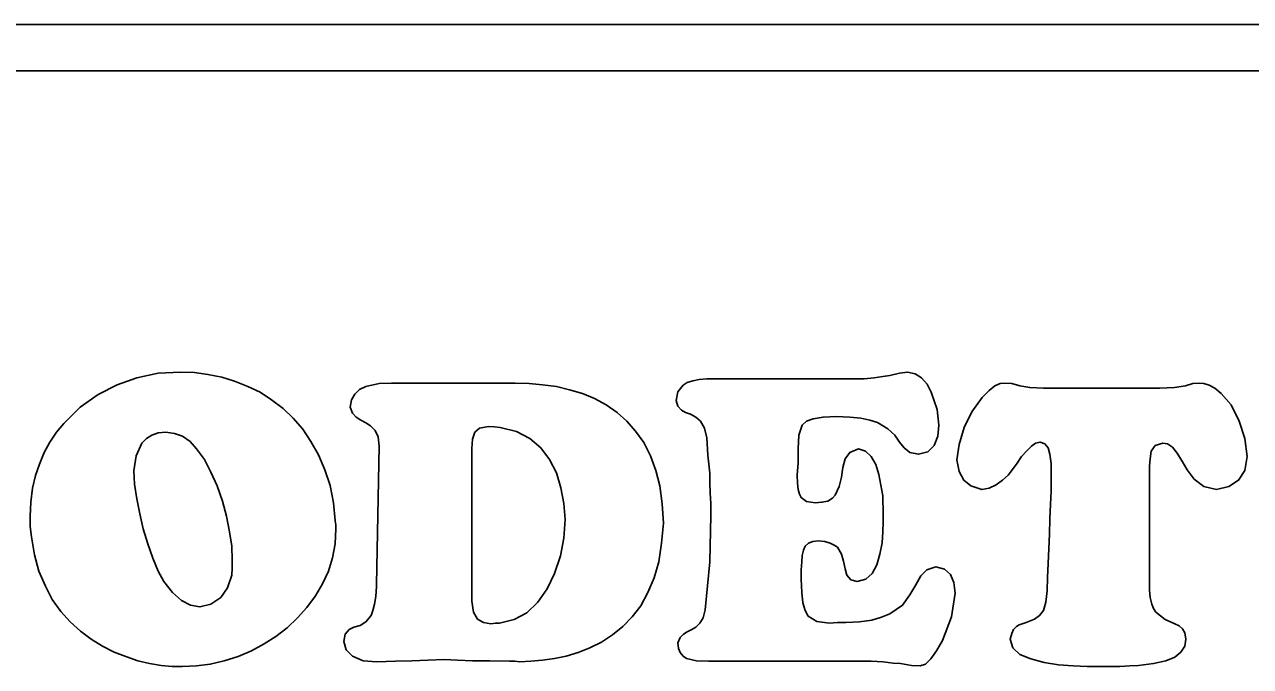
# Model space of a CAD drawing. Extents: x -866693 to -866303, y -1041966 to -1040244.
# Drawn here: x -866354.2 to -866345.45, y -1041916.86 to -1041912.28 of the extents above; entities that cross this region are included whole.
import ezdxf

# ---------------------------------------------------------------- set-up
doc = ezdxf.new("R2010")
doc.units = 0
doc.layers.add('Tabulka', color=7, linetype='Continuous')

msp = doc.modelspace()

# ---------------------------------------------------------------- linework, layer by layer
at = {"layer": 'Tabulka'}
for p, q in [((-866336.5114, -1041912.2771), (-866373.8747, -1041912.2771)), ((-866373.8747, -1041912.6075), (-866336.5114, -1041912.6075))]:
    msp.add_line(p, q, dxfattribs=at)
for points in [[(-866354.1503, -1041915.9348), (-866354.1297, -1041916.0628), (-866354.0966, -1041916.1784), (-866354.0512, -1041916.2858), (-866354.0017, -1041916.3808), (-866353.9397, -1041916.4675), (-866353.8736, -1041916.5418), (-866353.7993, -1041916.6079), (-866353.725, -1041916.6657), (-866353.6424, -1041916.7153), (-866353.5598, -1041916.7566), (-866353.4772, -1041916.7896), (-866353.3905, -1041916.8185), (-866353.3079, -1041916.8392), (-866353.2253, -1041916.8516), (-866353.1468, -1041916.8598), (-866353.0725, -1041916.8598), (-866352.9734, -1041916.8557), (-866352.8743, -1041916.8433), (-866352.7751, -1041916.8185), (-866352.676, -1041916.7896), (-866352.5811, -1041916.7483), (-866352.4902, -1041916.6988), (-866352.4076, -1041916.6451), (-866352.325, -1041916.5831), (-866352.2507, -1041916.5129), (-866352.1846, -1041916.4386), (-866352.1227, -1041916.356), (-866352.0731, -1041916.2693), (-866352.0318, -1041916.1784), (-866352.0029, -1041916.0835), (-866351.9823, -1041915.9843), (-866351.9781, -1041915.877), (-866351.9781, -1041915.8481), (-866351.9823, -1041915.8192), (-866351.9946, -1041915.6911), (-866352.0194, -1041915.5672), (-866352.0566, -1041915.4557), (-866352.102, -1041915.3484), (-866352.1557, -1041915.2534), (-866352.2135, -1041915.1667), (-866352.2837, -1041915.0882), (-866352.3539, -1041915.018), (-866352.4365, -1041914.9561), (-866352.5191, -1041914.9024), (-866352.6058, -1041914.8611), (-866352.7008, -1041914.8239), (-866352.7917, -1041914.795), (-866352.8908, -1041914.7744), (-866352.9858, -1041914.762), (-866353.0849, -1041914.7578), (-866353.2459, -1041914.7661), (-866353.3987, -1041914.7991), (-866353.5391, -1041914.8487), (-866353.6754, -1041914.9189), (-866353.8034, -1041915.0097), (-866353.9191, -1041915.1254), (-866353.9727, -1041915.1873), (-866354.0182, -1041915.2575), (-866354.0595, -1041915.3319), (-866354.0925, -1041915.4145), (-866354.1214, -1041915.497), (-866354.1421, -1041915.5879), (-866354.1544, -1041915.687), (-866354.1586, -1041915.7861), (-866354.1586, -1041915.8605)], [(-866351.6684, -1041915.2864), (-866351.689, -1041916.2734), (-866351.689, -1041916.2775), (-866351.689, -1041916.2899), (-866351.6932, -1041916.3601), (-866351.7014, -1041916.4138), (-866351.7138, -1041916.4593), (-866351.7262, -1041916.4964), (-866351.7634, -1041916.5418), (-866351.8047, -1041916.5666), (-866351.8501, -1041916.579), (-866351.8831, -1041916.5955), (-866351.912, -1041916.6286), (-866351.9203, -1041916.6823), (-866351.9038, -1041916.7401), (-866351.8584, -1041916.7855), (-866351.784, -1041916.8185), (-866351.6849, -1041916.8268), (-866351.5528, -1041916.8227), (-866351.4371, -1041916.8185), (-866351.3215, -1041916.8144), (-866351.2059, -1041916.8103), (-866351.1109, -1041916.8144), (-866351.0035, -1041916.8185), (-866350.8796, -1041916.8185), (-866350.7392, -1041916.8227), (-866350.7021, -1041916.8227), (-866350.6649, -1041916.8268), (-866350.5864, -1041916.8227), (-866350.5038, -1041916.8144), (-866350.4171, -1041916.802), (-866350.3345, -1041916.7855), (-866350.2478, -1041916.7607), (-866350.1652, -1041916.7277), (-866350.0826, -1041916.6864), (-866350.0041, -1041916.6327), (-866349.9298, -1041916.5749), (-866349.8637, -1041916.5047), (-866349.8018, -1041916.4262), (-866349.7522, -1041916.3312), (-866349.7068, -1041916.228), (-866349.6738, -1041916.1124), (-866349.6531, -1041915.9802), (-866349.6407, -1041915.8357), (-866349.649, -1041915.6994), (-866349.6655, -1041915.5714), (-866349.6944, -1041915.4599), (-866349.7316, -1041915.3566), (-866349.7811, -1041915.2617), (-866349.839, -1041915.1791), (-866349.9009, -1041915.1089), (-866349.9711, -1041915.0469), (-866350.0496, -1041914.9932), (-866350.1322, -1041914.9478), (-866350.2189, -1041914.9106), (-866350.3097, -1041914.8859), (-866350.4047, -1041914.8611), (-866350.5038, -1041914.8487), (-866350.5988, -1041914.8404), (-866350.6979, -1041914.8363), (-866351.5486, -1041914.8363), (-866351.561, -1041914.8363), (-866351.5817, -1041914.8363), (-866351.6684, -1041914.8404), (-866351.7634, -1041914.8611), (-866351.8088, -1041914.8817), (-866351.8418, -1041914.9148), (-866351.8666, -1041914.9561), (-866351.8749, -1041915.0097), (-866351.8584, -1041915.051), (-866351.8336, -1041915.0799), (-866351.8005, -1041915.1006), (-866351.7634, -1041915.1212), (-866351.7303, -1041915.1419), (-866351.6973, -1041915.1749), (-866351.6767, -1041915.2204)], [(-866350.8053, -1041915.1543), (-866350.6897, -1041915.1832), (-866350.5947, -1041915.2327), (-866350.5162, -1041915.2988), (-866350.4543, -1041915.3814), (-866350.4047, -1041915.4764), (-866350.3717, -1041915.5838), (-866350.351, -1041915.6953), (-866350.3428, -1041915.8109), (-866350.351, -1041915.943), (-866350.3758, -1041916.0711), (-866350.4171, -1041916.195), (-866350.4708, -1041916.3065), (-866350.5369, -1041916.4014), (-866350.6153, -1041916.4758), (-866350.7062, -1041916.5253), (-866350.8094, -1041916.5501), (-866350.8383, -1041916.5501), (-866350.8714, -1041916.5542), (-866350.9251, -1041916.546), (-866350.9664, -1041916.5212), (-866350.9953, -1041916.4716), (-866351.0077, -1041916.3932), (-866351.0077, -1041915.3029), (-866351.0035, -1041915.2369), (-866350.987, -1041915.1873), (-866350.954, -1041915.1584), (-866350.8879, -1041915.146), (-866350.8466, -1041915.1502)], [(-866352.7215, -1041916.2073), (-866352.7504, -1041916.2982), (-866352.7999, -1041916.3684), (-866352.8701, -1041916.4138), (-866352.9486, -1041916.4345), (-866353.0147, -1041916.4221), (-866353.0807, -1041916.389), (-866353.1427, -1041916.3312), (-866353.2046, -1041916.2528), (-866353.2459, -1041916.1784), (-866353.2831, -1041916.0876), (-866353.3203, -1041915.9843), (-866353.3533, -1041915.877), (-866353.3781, -1041915.7696), (-866353.3987, -1041915.6622), (-866353.4152, -1041915.559), (-866353.4194, -1041915.464), (-866353.4029, -1041915.3566), (-866353.3616, -1041915.2658), (-866353.3285, -1041915.2327), (-866353.2914, -1041915.208), (-866353.2459, -1041915.1914), (-866353.1922, -1041915.1873), (-866353.1303, -1041915.1956), (-866353.0725, -1041915.2162), (-866353.0188, -1041915.2534), (-866352.9734, -1041915.3071), (-866352.9156, -1041915.3814), (-866352.8701, -1041915.4723), (-866352.8247, -1041915.5714), (-866352.7875, -1041915.6787), (-866352.7586, -1041915.7861), (-866352.738, -1041915.8976), (-866352.7215, -1041916.0009), (-866352.7173, -1041916.1), (-866352.7173, -1041916.1578)]]:
    msp.add_lwpolyline(points, close=True, dxfattribs=at)
for points in [[(-866348.6827, -1041915.5507), (-866348.6868, -1041915.4929), (-866348.6785, -1041915.4062), (-866348.6785, -1041915.3071), (-866348.6744, -1041915.208), (-866348.6496, -1041915.1378), (-866348.6207, -1041915.1089), (-866348.5712, -1041915.0923), (-866348.501, -1041915.0799), (-866348.406, -1041915.0758), (-866348.311, -1041915.0799), (-866348.2325, -1041915.0882), (-866348.1665, -1041915.1006), (-866348.1128, -1041915.1171), (-866348.0384, -1041915.1625), (-866347.9889, -1041915.208), (-866347.9558, -1041915.2575), (-866347.9228, -1041915.2988), (-866347.8815, -1041915.3319), (-866347.8196, -1041915.3442), (-866347.7535, -1041915.3277), (-866347.7081, -1041915.2823), (-866347.6833, -1041915.2162), (-866347.675, -1041915.1378), (-866347.6874, -1041915.0263), (-866347.7287, -1041914.9024), (-866347.7576, -1041914.8446), (-866347.7989, -1041914.7991), (-866347.8443, -1041914.7702), (-866347.898, -1041914.7578), (-866347.9558, -1041914.7661), (-866348.026, -1041914.7826), (-866348.0756, -1041914.7909), (-866348.1375, -1041914.7991), (-866348.2078, -1041914.8074), (-866348.2945, -1041914.8074), (-866348.4225, -1041914.8074), (-866348.5505, -1041914.8074), (-866348.6868, -1041914.8074), (-866348.8189, -1041914.8074), (-866348.9511, -1041914.8074), (-866349.0791, -1041914.8074), (-866349.2071, -1041914.8074), (-866349.331, -1041914.8074), (-866349.3847, -1041914.8115), (-866349.4301, -1041914.8198), (-866349.4714, -1041914.8322), (-866349.5003, -1041914.8528), (-866349.5375, -1041914.8982), (-866349.5499, -1041914.9602), (-866349.5375, -1041915.0015), (-866349.5127, -1041915.0304), (-866349.4838, -1041915.0469), (-866349.4466, -1041915.0593), (-866349.4095, -1041915.0799), (-866349.3764, -1041915.1089), (-866349.3475, -1041915.1584), (-866349.331, -1041915.2286), (-866349.3228, -1041915.3525), (-866349.3104, -1041915.4805), (-866349.3104, -1041915.5466), (-866349.3062, -1041915.6209), (-866349.3021, -1041915.6953), (-866349.3021, -1041915.782)], [(-866346.1718, -1041915.8976), (-866346.1718, -1041915.431), (-866346.1677, -1041915.3773), (-866346.1594, -1041915.3236), (-866346.1305, -1041915.2823), (-866346.0769, -1041915.2658), (-866346.0438, -1041915.2699), (-866346.0066, -1041915.2947), (-866345.9736, -1041915.336), (-866345.9364, -1041915.3979), (-866345.9034, -1041915.4557), (-866345.8539, -1041915.5218), (-866345.7836, -1041915.5755), (-866345.6928, -1041915.5962), (-866345.6061, -1041915.5755), (-866345.5359, -1041915.5301), (-866345.4904, -1041915.4599), (-866345.4739, -1041915.3608), (-866345.4904, -1041915.2327), (-866345.5317, -1041915.1089), (-866345.5896, -1041914.9932), (-866345.6598, -1041914.9106), (-866345.7052, -1041914.8735), (-866345.7465, -1041914.8528), (-866345.7836, -1041914.8404), (-866345.8167, -1041914.8363), (-866345.8621, -1041914.8404), (-866345.9158, -1041914.8569), (-866345.9943, -1041914.8693), (-866346.0975, -1041914.8735), (-866346.9276, -1041914.8735), (-866347.0267, -1041914.8693), (-866347.0969, -1041914.8569), (-866347.1547, -1041914.8404), (-866347.2042, -1041914.8363), (-866347.2373, -1041914.8404), (-866347.2745, -1041914.8569), (-866347.3157, -1041914.89), (-866347.3653, -1041914.9395), (-866347.4396, -1041915.0428), (-866347.4933, -1041915.1543), (-866347.5305, -1041915.274), (-866347.547, -1041915.3855), (-866347.5305, -1041915.4681), (-866347.4975, -1041915.5301), (-866347.4479, -1041915.5714), (-866347.3694, -1041915.5962), (-866347.3157, -1041915.5879), (-866347.2662, -1041915.5631), (-866347.2208, -1041915.5301), (-866347.1795, -1041915.4929), (-866347.1217, -1041915.4145), (-866347.0845, -1041915.3608), (-866347.0473, -1041915.3195), (-866347.0143, -1041915.2864), (-866346.9854, -1041915.2658), (-866346.9523, -1041915.2575), (-866346.9193, -1041915.2699), (-866346.8945, -1041915.2988), (-866346.8821, -1041915.3442), (-866346.8739, -1041915.4103), (-866346.8739, -1041915.4599), (-866346.8739, -1041915.526), (-866346.8739, -1041915.6085), (-866346.878, -1041915.7035), (-866346.8821, -1041915.8068), (-866346.8863, -1041915.9141), (-866346.8904, -1041916.0174), (-866346.8945, -1041916.1247), (-866346.8987, -1041916.2239), (-866346.9028, -1041916.3188), (-866346.911, -1041916.4014), (-866346.9276, -1041916.4593), (-866346.9565, -1041916.4964), (-866346.9936, -1041916.5212), (-866347.0515, -1041916.546), (-866347.101, -1041916.5625), (-866347.1217, -1041916.5749), (-866347.1423, -1041916.5955), (-866347.1547, -1041916.6244), (-866347.1671, -1041916.6657), (-866347.1464, -1041916.7277), (-866347.0969, -1041916.7731), (-866347.0184, -1041916.8061), (-866346.9234, -1041916.8309), (-866346.8202, -1041916.8474), (-866346.7169, -1041916.8557), (-866346.6178, -1041916.8598), (-866346.5352, -1041916.8598), (-866346.4568, -1041916.8598), (-866346.3824, -1041916.8598), (-866346.3122, -1041916.8557), (-866346.2503, -1041916.8516), (-866346.1429, -1041916.8392), (-866346.0562, -1041916.8185), (-866345.9901, -1041916.7938), (-866345.9488, -1041916.7566), (-866345.9199, -1041916.7153), (-866345.9117, -1041916.6657), (-866345.9199, -1041916.6203), (-866345.9364, -1041916.5914)], [(-866349.3021, -1041915.782), (-866349.3104, -1041916.1124), (-866349.3434, -1041916.4551), (-866349.3558, -1041916.5129), (-866349.3806, -1041916.5501), (-866349.4095, -1041916.579), (-866349.4384, -1041916.5955), (-866349.4714, -1041916.612), (-866349.4962, -1041916.6286), (-866349.521, -1041916.6533), (-866349.5375, -1041916.6905), (-866349.5334, -1041916.7318), (-866349.521, -1041916.7607), (-866349.5003, -1041916.7855), (-866349.4756, -1041916.802), (-866349.4054, -1041916.8185), (-866349.3186, -1041916.8227), (-866349.2856, -1041916.8227), (-866349.2608, -1041916.8227), (-866348.2738, -1041916.8227), (-866348.1582, -1041916.8227), (-866348.0715, -1041916.8268), (-866348.0013, -1041916.835), (-866347.9476, -1041916.8392), (-866347.8691, -1041916.8516), (-866347.8072, -1041916.8557), (-866347.77, -1041916.8433), (-866347.7328, -1041916.8061), (-866347.6915, -1041916.7483), (-866347.6502, -1041916.674), (-866347.5842, -1041916.5047), (-866347.5594, -1041916.3354), (-866347.5677, -1041916.261), (-866347.5924, -1041916.2032), (-866347.6337, -1041916.166), (-866347.6957, -1041916.1495), (-866347.7617, -1041916.1702), (-866347.803, -1041916.2115), (-866347.8402, -1041916.2775), (-866347.8815, -1041916.3478), (-866347.9352, -1041916.4221), (-866348.026, -1041916.484), (-866348.0839, -1041916.5088), (-866348.1541, -1041916.5295), (-866348.2408, -1041916.5418), (-866348.3399, -1041916.546), (-866348.3977, -1041916.546), (-866348.4555, -1041916.5501), (-866348.5464, -1041916.5377), (-866348.6083, -1041916.5005), (-866348.629, -1041916.4593), (-866348.6455, -1041916.4056), (-866348.6538, -1041916.3312), (-866348.6579, -1041916.2363), (-866348.6579, -1041916.1702), (-866348.6538, -1041916.1124), (-866348.6496, -1041916.0669), (-866348.6414, -1041916.0298), (-866348.629, -1041916.0009), (-866348.6042, -1041915.9802), (-866348.5753, -1041915.9678), (-866348.534, -1041915.9637), (-866348.4886, -1041915.9678), (-866348.4514, -1041915.9802), (-866348.4225, -1041915.9926), (-866348.3977, -1041916.0091), (-866348.3688, -1041916.0587), (-866348.3564, -1041916.1082), (-866348.344, -1041916.1619), (-866348.3316, -1041916.2073), (-866348.3027, -1041916.2404), (-866348.2573, -1041916.2528), (-866348.1954, -1041916.2363), (-866348.1499, -1041916.195), (-866348.1169, -1041916.133), (-866348.0963, -1041916.0587), (-866348.0797, -1041915.9761), (-866348.0756, -1041915.8976), (-866348.0715, -1041915.8274), (-866348.0715, -1041915.7737), (-866348.0756, -1041915.6416), (-866348.1045, -1041915.4888), (-866348.1252, -1041915.4186), (-866348.1582, -1041915.3608), (-866348.1995, -1041915.3236), (-866348.249, -1041915.3071), (-866348.311, -1041915.3319), (-866348.344, -1041915.3773), (-866348.3605, -1041915.4392), (-866348.3688, -1041915.5094), (-866348.3853, -1041915.5755), (-866348.4142, -1041915.6375), (-866348.4349, -1041915.6581), (-866348.4679, -1041915.6787), (-866348.5092, -1041915.687), (-866348.5588, -1041915.6911), (-866348.6207, -1041915.6829), (-866348.6579, -1041915.654), (-866348.6703, -1041915.6292), (-866348.6785, -1041915.5962), (-866348.6827, -1041915.5507)], [(-866345.9364, -1041916.5914), (-866345.9612, -1041916.5708), (-866345.9901, -1041916.5542), (-866346.0603, -1041916.5253), (-866346.1264, -1041916.4716), (-866346.1429, -1041916.4469), (-866346.1553, -1041916.4138), (-866346.1677, -1041916.3684), (-866346.1718, -1041916.3147), (-866346.1718, -1041915.8976)]]:
    msp.add_lwpolyline(points, dxfattribs=at)

doc.saveas('drawing.dxf')
